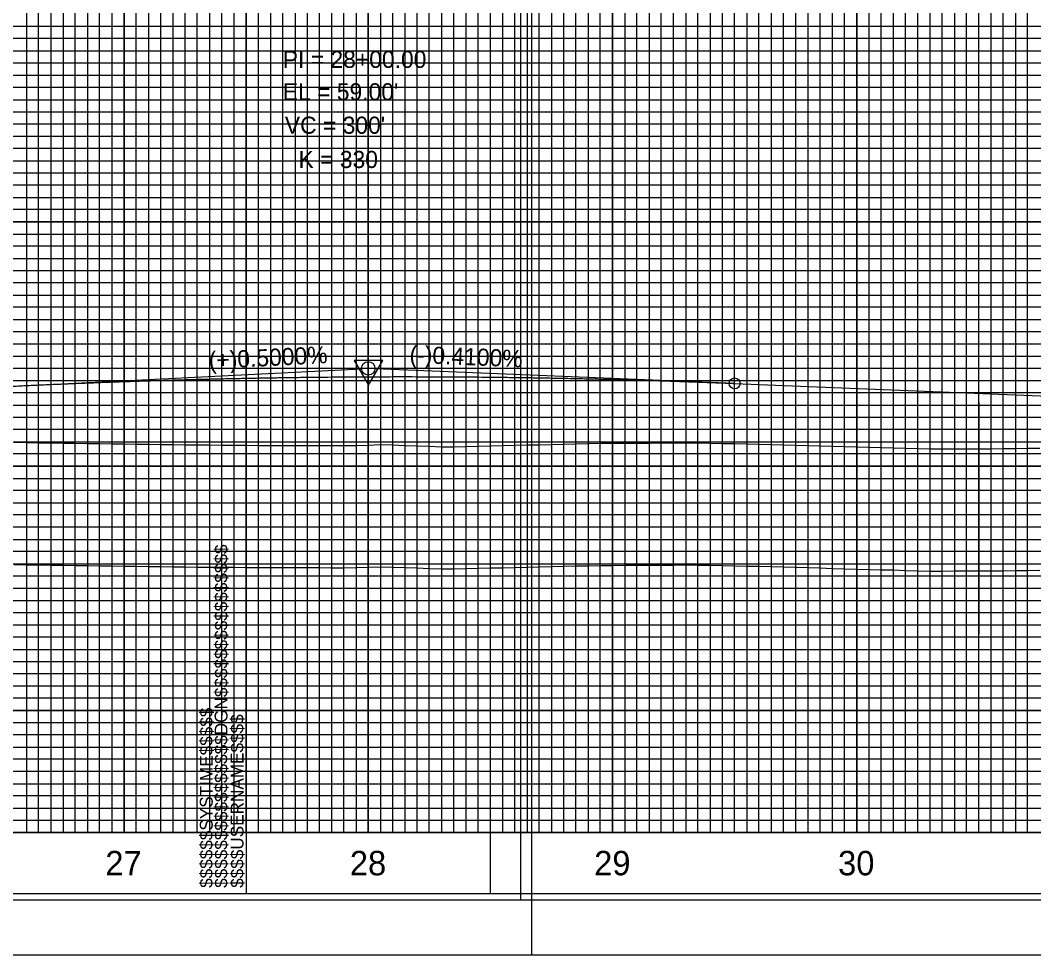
# Model space of a CAD drawing. Extents: x 2345490 to 2445302, y 465165 to 573888.
# Drawn here: x 2413552.8 to 2413967.8, y 549214.2 to 549596.7 of the extents above; entities that cross this region are included whole.
import ezdxf

# ---------------------------------------------------------------- set-up
doc = ezdxf.new("R2010")
doc.units = 0
for name, color, linetype in [('Old_Level_1', 7, 'Continuous'), ('Old_Level_18', 7, 'Continuous'), ('Old_Level_2', 7, 'Continuous'), ('Old_Level_40', 7, 'Continuous'), ('Old_Level_41', 7, 'Continuous'), ('Old_Level_42', 7, 'Continuous'), ('Old_Level_43', 7, 'Continuous'), ('Old_Level_50', 7, 'Continuous'), ('Old_Level_51', 7, 'Continuous'), ('Old_Level_57', 7, 'Continuous'), ('Old_Level_63', 7, 'Continuous')]:
    doc.layers.add(name, color=color, linetype=linetype)

msp = doc.modelspace()

# ---------------------------------------------------------------- linework, layer by layer
at = {"layer": 'Old_Level_1'}
for points in [[(2413550.325, 549373.94475), (2413555.325, 549373.8345), (2413560.325, 549373.761), (2413565.325, 549373.6875), (2413570.325, 549373.6145), (2413575.325, 549373.542), (2413580.325, 549373.4695), (2413585.325, 549373.40575), (2413590.325, 549373.34525), (2413595.325, 549373.285), (2413600.325, 549373.223), (2413605.325, 549373.1415), (2413610.325, 549373.06025), (2413615.325, 549372.99675), (2413620.325, 549372.938), (2413625.325, 549372.87925), (2413630.325, 549372.821), (2413635.325, 549372.785), (2413640.325, 549372.8065), (2413645.325, 549372.72625), (2413650.325, 549372.6755), (2413655.325, 549372.627), (2413660.325, 549372.62175), (2413665.325, 549372.61675), (2413670.325, 549372.612), (2413675.325, 549372.60775), (2413680.325, 549372.60375), (2413685.325, 549372.6), (2413690.325, 549372.64125), (2413695.325, 549372.81325), (2413700.325, 549372.98575), (2413705.325, 549372.8585), (2413710.325, 549372.67675), (2413715.325, 549372.49575), (2413720.325, 549372.31525), (2413725.325, 549372.13525), (2413730.325, 549372.1155), (2413735.325, 549372.25675), (2413740.325, 549372.3705), (2413745.325, 549372.484), (2413750.325, 549372.59725), (2413755.325, 549372.71025), (2413760.325, 549372.82275), (2413765.325, 549372.95175), (2413770.325, 549373.0855), (2413775.325, 549373.21875), (2413780.325, 549373.32725), (2413785.325, 549373.42325), (2413790.325, 549373.51875), (2413795.325, 549373.56125), (2413800.325, 549373.582), (2413805.325, 549373.6025), (2413810.325, 549373.623), (2413815.325, 549373.64325), (2413820.325, 549373.6635), (2413825.325, 549373.75075), (2413830.325, 549373.6565), (2413835.325, 549373.56225), (2413840.325, 549373.468), (2413845.325, 549373.374), (2413850.325, 549373.27975), (2413855.325, 549373.1735), (2413860.325, 549373.058), (2413865.325, 549372.93575), (2413870.325, 549372.78275), (2413875.325, 549372.63), (2413880.325, 549372.477), (2413885.325, 549372.324), (2413890.325, 549372.17125), (2413895.325, 549372.02275)], [(2413895.325, 549372.02275), (2413900.325, 549371.9035), (2413905.325, 549371.78425), (2413910.325, 549371.6545), (2413915.325, 549371.513), (2413920.325, 549371.37125), (2413925.325, 549371.2355), (2413930.325, 549371.24025), (2413935.325, 549371.24475), (2413940.325, 549371.2495), (2413945.325, 549371.26525), (2413950.325, 549371.302), (2413955.325, 549371.36025), (2413960.325, 549371.42675), (2413965.325, 549371.49325), (2413970.325, 549371.55975)]]:
    msp.add_lwpolyline(points, dxfattribs=at)
at = {"layer": 'Old_Level_18'}
msp.add_line((2413645.325, 549239.1715), (2413645.325, 549239.1715), dxfattribs=at)
msp.add_line((2413645.325, 549239.1715), (2413645.325, 549239.1715), dxfattribs=at)
for points in [[(2413745.325, 550289.1715), (2412245.325, 550289.1715), (2412245.325, 549239.1715), (2413745.325, 549239.1715)], [(2415145.325, 550289.1715), (2413645.325, 550289.1715), (2413645.325, 549239.1715), (2415145.325, 549239.1715)]]:
    msp.add_lwpolyline(points, close=True, dxfattribs=at)
at = {"layer": 'Old_Level_2'}
for p, q in [((2413545.325, 549446.6715), (2413692.5785, 549454.034)), ((2413845.325, 549448.0215), (2413698.07275, 549454.05875)), ((2413845.325, 549448.0215), (2414045.325, 549439.8215))]:
    msp.add_line(p, q, dxfattribs=at)
msp.add_lwpolyline([(2413701.25075, 549457.456), (2413689.50825, 549457.4415), (2413695.39175, 549447.32325)], close=True, dxfattribs=at)
for centre, radius in [((2413695.325, 549454.1715), 2.75), ((2413695.325, 549454.1715), 2.75), ((2413845.325, 549448.0215), 2.25)]:
    msp.add_circle(centre, radius, dxfattribs=at)
msp.add_spline([(2413545.325, 549446.6715), (2413551.325, 549446.966), (2413557.325, 549447.2495), (2413563.325, 549447.52225), (2413569.325, 549447.784), (2413575.325, 549448.035), (2413581.325, 549448.27475), (2413587.325, 549448.50375), (2413593.325, 549448.722), (2413599.325, 549448.929), (2413605.325, 549449.1255), (2413611.325, 549449.31075), (2413617.325, 549449.48525), (2413623.325, 549449.64875), (2413629.325, 549449.80125), (2413635.325, 549449.943), (2413641.325, 549450.0735), (2413647.325, 549450.1935), (2413653.325, 549450.30225), (2413659.325, 549450.40025), (2413665.325, 549450.4875), (2413671.325, 549450.5635), (2413677.325, 549450.62875), (2413683.325, 549450.683), (2413689.325, 549450.7265), (2413695.325, 549450.759), (2413701.325, 549450.7805), (2413707.325, 549450.791), (2413713.325, 549450.79075), (2413719.325, 549450.7795), (2413725.325, 549450.7575), (2413731.325, 549450.72425), (2413737.325, 549450.68025), (2413743.325, 549450.6255), (2413749.325, 549450.5595), (2413755.325, 549450.483), (2413761.325, 549450.39525), (2413767.325, 549450.29675), (2413773.325, 549450.18725), (2413779.325, 549450.06675), (2413785.325, 549449.9355), (2413791.325, 549449.793), (2413797.325, 549449.64), (2413803.325, 549449.47575), (2413809.325, 549449.30075), (2413815.325, 549449.115), (2413821.325, 549448.918), (2413827.325, 549448.71025), (2413833.325, 549448.4915), (2413839.325, 549448.262), (2413845.325, 549448.0215)], degree=3, dxfattribs=at)
at = {"layer": 'Old_Level_40'}
msp.add_line((2413645.325, 549239.1715), (2413645.325, 549239.1715), dxfattribs=at)
msp.add_line((2413645.325, 549239.1715), (2413645.325, 549239.1715), dxfattribs=at)
msp.add_line((2413645.325, 549239.1715), (2413645.325, 549239.1715), dxfattribs=at)
msp.add_line((2413645.325, 549239.1715), (2413645.325, 549239.1715), dxfattribs=at)
at = {"layer": 'Old_Level_41'}
for p, q in [((2413745.325, 549264.1715), (2412245.325, 549264.1715)), ((2415145.325, 549264.1715), (2413645.325, 549264.1715))]:
    msp.add_line(p, q, dxfattribs=at)
for points in [[(2413695.325, 550289.1715), (2413695.325, 549264.1715), (2413745.325, 549264.1715), (2413745.325, 550289.1715)], [(2413720.325, 549264.1715), (2413720.325, 550289.1715)], [(2413770.325, 550289.1715), (2413770.325, 549264.1715), (2413820.325, 549264.1715), (2413820.325, 550289.1715)], [(2413795.325, 550289.1715), (2413795.325, 549264.1715), (2413845.325, 549264.1715), (2413845.325, 550289.1715)], [(2413870.325, 550289.1715), (2413870.325, 549264.1715), (2413920.325, 549264.1715), (2413920.325, 550289.1715)], [(2413895.325, 550289.1715), (2413895.325, 549264.1715), (2413945.325, 549264.1715), (2413945.325, 550289.1715)], [(2413570.325, 550151.6215), (2413570.325, 549264.1715), (2413620.325, 549264.1715), (2413620.325, 550151.6215)], [(2413670.325, 550151.6215), (2413670.325, 549264.1715)], [(2413745.325, 549589.1715), (2412245.325, 549589.1715), (2412245.325, 549539.1715), (2413745.325, 549539.1715)], [(2415145.325, 549589.1715), (2413645.325, 549589.1715), (2413645.325, 549539.1715), (2415145.325, 549539.1715)], [(2413745.325, 549514.1715), (2412245.325, 549514.1715), (2412245.325, 549564.1715), (2413745.325, 549564.1715)], [(2415145.325, 549514.1715), (2413645.325, 549514.1715), (2413645.325, 549564.1715), (2415145.325, 549564.1715)], [(2413745.325, 549489.1715), (2412245.325, 549489.1715), (2412245.325, 549439.1715), (2413745.325, 549439.1715)], [(2415145.325, 549489.1715), (2413645.325, 549489.1715), (2413645.325, 549439.1715), (2415145.325, 549439.1715)], [(2413745.325, 549389.1715), (2412245.325, 549389.1715), (2412245.325, 549339.1715), (2413745.325, 549339.1715)], [(2415145.325, 549389.1715), (2413645.325, 549389.1715), (2413645.325, 549339.1715), (2415145.325, 549339.1715)], [(2413745.325, 549314.1715), (2412245.325, 549314.1715), (2412245.325, 549364.1715), (2413745.325, 549364.1715)], [(2415145.325, 549314.1715), (2413645.325, 549314.1715), (2413645.325, 549364.1715), (2415145.325, 549364.1715)], [(2413745.325, 549289.1715), (2412245.325, 549289.1715)], [(2415145.325, 549289.1715), (2413645.325, 549289.1715)], [(2413682.825, 549239.1715), (2413682.825, 549239.1715)]]:
    msp.add_lwpolyline(points, dxfattribs=at)
at = {"layer": 'Old_Level_42'}
for points in [[(2413595.325, 550151.6215), (2413595.325, 549264.1715), (2413645.325, 549264.1715), (2413645.325, 550151.6215)], [(2413695.325, 550151.6215), (2413695.325, 549264.1715), (2413745.325, 549264.1715)], [(2413745.325, 549414.1715), (2412245.325, 549414.1715), (2412245.325, 549464.1715), (2413745.325, 549464.1715)], [(2415145.325, 549414.1715), (2413645.325, 549414.1715), (2413645.325, 549464.1715), (2415145.325, 549464.1715)]]:
    msp.add_lwpolyline(points, dxfattribs=at)
at = {"layer": 'Old_Level_43'}
for points in [[(2413700.325, 550289.1715), (2413700.325, 549264.1715), (2413705.325, 549264.1715), (2413705.325, 550289.1715)], [(2413710.325, 550289.1715), (2413710.325, 549264.1715), (2413715.325, 549264.1715), (2413715.325, 550289.1715)], [(2413725.325, 550289.1715), (2413725.325, 549264.1715), (2413730.325, 549264.1715), (2413730.325, 550289.1715)], [(2413735.325, 550289.1715), (2413735.325, 549264.1715), (2413740.325, 549264.1715), (2413740.325, 550289.1715)], [(2413750.325, 550289.1715), (2413750.325, 549264.1715), (2413755.325, 549264.1715), (2413755.325, 550289.1715)], [(2413760.325, 550289.1715), (2413760.325, 549264.1715), (2413765.325, 549264.1715), (2413765.325, 550289.1715)], [(2413775.325, 550289.1715), (2413775.325, 549264.1715), (2413780.325, 549264.1715), (2413780.325, 550289.1715)], [(2413785.325, 550289.1715), (2413785.325, 549264.1715), (2413790.325, 549264.1715), (2413790.325, 550289.1715)], [(2413800.325, 550289.1715), (2413800.325, 549264.1715), (2413805.325, 549264.1715), (2413805.325, 550289.1715)], [(2413810.325, 550289.1715), (2413810.325, 549264.1715), (2413815.325, 549264.1715), (2413815.325, 550289.1715)], [(2413825.325, 550289.1715), (2413825.325, 549264.1715), (2413830.325, 549264.1715), (2413830.325, 550289.1715)], [(2413835.325, 550289.1715), (2413835.325, 549264.1715), (2413840.325, 549264.1715), (2413840.325, 550289.1715)], [(2413850.325, 550289.1715), (2413850.325, 549264.1715), (2413855.325, 549264.1715), (2413855.325, 550289.1715)], [(2413860.325, 549264.1715), (2413865.325, 549264.1715), (2413865.325, 550289.1715)], [(2413860.325, 550289.1715), (2413860.325, 549264.1715)], [(2413875.325, 550289.1715), (2413875.325, 549264.1715), (2413880.325, 549264.1715), (2413880.325, 550289.1715)], [(2413885.325, 550289.1715), (2413885.325, 549264.1715), (2413890.325, 549264.1715), (2413890.325, 550289.1715)], [(2413900.325, 550289.1715), (2413900.325, 549264.1715), (2413905.325, 549264.1715), (2413905.325, 550289.1715)], [(2413910.325, 550289.1715), (2413910.325, 549264.1715), (2413915.325, 549264.1715), (2413915.325, 550289.1715)], [(2413925.325, 550289.1715), (2413925.325, 549264.1715), (2413930.325, 549264.1715), (2413930.325, 550289.1715)], [(2413935.325, 550289.1715), (2413935.325, 549264.1715), (2413940.325, 549264.1715), (2413940.325, 550289.1715)], [(2413950.325, 550289.1715), (2413950.325, 549264.1715), (2413955.325, 549264.1715), (2413955.325, 550289.1715)], [(2413960.325, 550289.1715), (2413960.325, 549264.1715), (2413965.325, 549264.1715), (2413965.325, 550289.1715)], [(2413555.325, 550151.6215), (2413555.325, 549264.1715), (2413560.325, 549264.1715), (2413560.325, 550151.6215)], [(2413565.325, 550151.6215), (2413565.325, 549264.1715), (2413575.325, 549264.1715), (2413575.325, 550151.6215)], [(2413580.325, 550151.6215), (2413580.325, 549264.1715), (2413585.325, 549264.1715), (2413585.325, 550151.6215)], [(2413590.325, 550151.6215), (2413590.325, 549264.1715), (2413600.325, 549264.1715), (2413600.325, 550151.6215)], [(2413605.325, 550151.6215), (2413605.325, 549264.1715), (2413610.325, 549264.1715), (2413610.325, 550151.6215)], [(2413615.325, 550151.6215), (2413615.325, 549264.1715), (2413625.325, 549264.1715), (2413625.325, 550151.6215)], [(2413630.325, 550151.6215), (2413630.325, 549264.1715)], [(2413630.325, 549264.1715), (2413635.325, 549264.1715), (2413635.325, 550151.6215)], [(2413640.325, 550151.6215), (2413640.325, 549264.1715), (2413650.325, 549264.1715), (2413650.325, 550151.6215)], [(2413655.325, 550151.6215), (2413655.325, 549264.1715), (2413660.325, 549264.1715), (2413660.325, 550151.6215)], [(2413665.325, 550151.6215), (2413665.325, 549264.1715), (2413675.325, 549264.1715), (2413675.325, 550151.6215)], [(2413680.325, 550151.6215), (2413680.325, 549264.1715), (2413685.325, 549264.1715), (2413685.325, 550151.6215)], [(2413690.325, 550151.6215), (2413690.325, 549264.1715), (2413700.325, 549264.1715)], [(2413695.325, 549594.1715), (2412295.325, 549594.1715), (2412295.325, 549584.1715), (2413695.325, 549584.1715)], [(2415095.325, 549594.1715), (2413695.325, 549594.1715), (2413695.325, 549584.1715), (2415095.325, 549584.1715)], [(2413695.325, 549579.1715), (2412295.325, 549579.1715), (2412295.325, 549574.1715), (2413695.325, 549574.1715)], [(2415095.325, 549579.1715), (2413695.325, 549579.1715), (2413695.325, 549574.1715), (2415095.325, 549574.1715)], [(2413695.325, 549569.1715), (2412295.325, 549569.1715), (2412295.325, 549559.1715), (2413695.325, 549559.1715)], [(2415095.325, 549569.1715), (2413695.325, 549569.1715), (2413695.325, 549559.1715), (2415095.325, 549559.1715)], [(2413695.325, 549554.1715), (2412295.325, 549554.1715), (2412295.325, 549549.1715), (2413695.325, 549549.1715)], [(2415095.325, 549554.1715), (2413695.325, 549554.1715), (2413695.325, 549549.1715), (2415095.325, 549549.1715)], [(2413695.325, 549544.1715), (2412295.325, 549544.1715), (2412295.325, 549534.1715), (2413695.325, 549534.1715)], [(2415095.325, 549544.1715), (2413695.325, 549544.1715), (2413695.325, 549534.1715), (2415095.325, 549534.1715)], [(2413695.325, 549529.1715), (2412295.325, 549529.1715), (2412295.325, 549524.1715), (2413695.325, 549524.1715)], [(2415095.325, 549529.1715), (2413695.325, 549529.1715), (2413695.325, 549524.1715), (2415095.325, 549524.1715)], [(2413695.325, 549519.1715), (2412295.325, 549519.1715), (2412295.325, 549509.1715), (2413695.325, 549509.1715)], [(2415095.325, 549519.1715), (2413695.325, 549519.1715), (2413695.325, 549509.1715), (2415095.325, 549509.1715)], [(2413695.325, 549504.1715), (2412295.325, 549504.1715), (2412295.325, 549499.1715), (2413695.325, 549499.1715)], [(2415095.325, 549504.1715), (2413695.325, 549504.1715), (2413695.325, 549499.1715), (2415095.325, 549499.1715)], [(2413695.325, 549494.1715), (2412295.325, 549494.1715), (2412295.325, 549484.1715), (2413695.325, 549484.1715)], [(2415095.325, 549494.1715), (2413695.325, 549494.1715), (2413695.325, 549484.1715), (2415095.325, 549484.1715)], [(2413695.325, 549479.1715), (2412295.325, 549479.1715), (2412295.325, 549474.1715), (2413695.325, 549474.1715)], [(2415095.325, 549479.1715), (2413695.325, 549479.1715), (2413695.325, 549474.1715), (2415095.325, 549474.1715)], [(2413695.325, 549469.1715), (2412295.325, 549469.1715)], [(2415095.325, 549469.1715), (2413695.325, 549469.1715)], [(2412295.325, 549459.1715), (2413695.325, 549459.1715)], [(2413695.325, 549459.1715), (2415095.325, 549459.1715)], [(2413695.325, 549454.1715), (2412295.325, 549454.1715), (2412295.325, 549449.1715), (2413695.325, 549449.1715)], [(2415095.325, 549454.1715), (2413695.325, 549454.1715), (2413695.325, 549449.1715), (2415095.325, 549449.1715)], [(2413695.325, 549444.1715), (2412295.325, 549444.1715)], [(2415095.325, 549444.1715), (2413695.325, 549444.1715)], [(2412295.325, 549434.1715), (2413695.325, 549434.1715)], [(2413695.325, 549434.1715), (2415095.325, 549434.1715)], [(2413695.325, 549429.1715), (2412295.325, 549429.1715), (2412295.325, 549424.1715), (2413695.325, 549424.1715)], [(2415095.325, 549429.1715), (2413695.325, 549429.1715), (2413695.325, 549424.1715), (2415095.325, 549424.1715)], [(2413695.325, 549419.1715), (2412295.325, 549419.1715), (2412295.325, 549409.1715), (2413695.325, 549409.1715)], [(2415095.325, 549419.1715), (2413695.325, 549419.1715), (2413695.325, 549409.1715), (2415095.325, 549409.1715)], [(2413695.325, 549404.1715), (2412295.325, 549404.1715), (2412295.325, 549399.1715), (2413695.325, 549399.1715)], [(2415095.325, 549404.1715), (2413695.325, 549404.1715), (2413695.325, 549399.1715), (2415095.325, 549399.1715)], [(2413695.325, 549394.1715), (2412295.325, 549394.1715), (2412295.325, 549384.1715), (2413695.325, 549384.1715)], [(2415095.325, 549394.1715), (2413695.325, 549394.1715), (2413695.325, 549384.1715), (2415095.325, 549384.1715)], [(2413695.325, 549379.1715), (2412295.325, 549379.1715), (2412295.325, 549374.1715), (2413695.325, 549374.1715)], [(2415095.325, 549379.1715), (2413695.325, 549379.1715), (2413695.325, 549374.1715), (2415095.325, 549374.1715)], [(2413695.325, 549369.1715), (2412295.325, 549369.1715), (2412295.325, 549359.1715), (2413695.325, 549359.1715)], [(2415095.325, 549369.1715), (2413695.325, 549369.1715), (2413695.325, 549359.1715), (2415095.325, 549359.1715)], [(2413695.325, 549354.1715), (2412295.325, 549354.1715), (2412295.325, 549349.1715), (2413695.325, 549349.1715)], [(2415095.325, 549354.1715), (2413695.325, 549354.1715), (2413695.325, 549349.1715), (2415095.325, 549349.1715)], [(2413695.325, 549344.1715), (2412295.325, 549344.1715), (2412295.325, 549334.1715), (2413695.325, 549334.1715)], [(2415095.325, 549344.1715), (2413695.325, 549344.1715), (2413695.325, 549334.1715), (2415095.325, 549334.1715)], [(2413695.325, 549329.1715), (2412295.325, 549329.1715), (2412295.325, 549324.1715), (2413695.325, 549324.1715)], [(2415095.325, 549329.1715), (2413695.325, 549329.1715), (2413695.325, 549324.1715), (2415095.325, 549324.1715)], [(2413695.325, 549319.1715), (2412295.325, 549319.1715), (2412295.325, 549309.1715), (2413695.325, 549309.1715)], [(2415095.325, 549319.1715), (2413695.325, 549319.1715), (2413695.325, 549309.1715), (2415095.325, 549309.1715)], [(2413695.325, 549304.1715), (2412295.325, 549304.1715), (2412295.325, 549299.1715), (2413695.325, 549299.1715)], [(2415095.325, 549304.1715), (2413695.325, 549304.1715), (2413695.325, 549299.1715), (2415095.325, 549299.1715)], [(2413695.325, 549294.1715), (2412295.325, 549294.1715), (2412295.325, 549284.1715), (2413695.325, 549284.1715)], [(2415095.325, 549294.1715), (2413695.325, 549294.1715), (2413695.325, 549284.1715), (2415095.325, 549284.1715)], [(2413695.325, 549279.1715), (2412295.325, 549279.1715), (2412295.325, 549274.1715), (2413695.325, 549274.1715)], [(2415095.325, 549279.1715), (2413695.325, 549279.1715), (2413695.325, 549274.1715), (2415095.325, 549274.1715)], [(2413695.325, 549269.1715), (2412295.325, 549269.1715)], [(2415095.325, 549269.1715), (2413695.325, 549269.1715)]]:
    msp.add_lwpolyline(points, dxfattribs=at)
at = {"layer": 'Old_Level_50'}
for points in [[(2413757.825, 550291.7215), (2412091.325, 550291.7215), (2412091.325, 549236.6215), (2413757.825, 549236.6215)], [(2415157.825, 550291.7215), (2413491.325, 550291.7215), (2413491.325, 549236.6215), (2415157.825, 549236.6215)]]:
    msp.add_lwpolyline(points, close=True, dxfattribs=at)
at = {"layer": 'Old_Level_51'}
for points in [[(2413762.325, 550314.1715), (2412078.325, 550314.1715), (2412078.325, 549214.1715), (2413762.325, 549214.1715)], [(2415162.325, 550314.1715), (2413478.325, 550314.1715), (2413478.325, 549214.1715), (2415162.325, 549214.1715)]]:
    msp.add_lwpolyline(points, close=True, dxfattribs=at)
at = {"layer": 'Old_Level_57'}
for p, q in [((2413595.32475, 549264.27175), (2413595.32475, 549814.27175)), ((2413595.32475, 549264.17175), (2413595.32475, 549814.17175)), ((2413695.32475, 549264.27175), (2413695.32475, 549814.27175)), ((2413695.32475, 549264.17175), (2413695.32475, 549814.17175)), ((2413795.32475, 549264.27175), (2413795.32475, 549814.27175)), ((2413795.32475, 549264.17175), (2413795.32475, 549814.17175)), ((2413895.32475, 549264.27175), (2413895.32475, 549814.27175)), ((2413895.32475, 549264.17175), (2413895.32475, 549814.17175)), ((2410845.32525, 549564.17175), (2414495.32475, 549564.17175)), ((2410845.32525, 549514.17175), (2414495.32475, 549514.17175)), ((2410845.32525, 549464.17175), (2414495.32475, 549464.17175)), ((2410845.32525, 549414.17175), (2414495.32475, 549414.17175)), ((2410845.32525, 549364.17175), (2414495.32475, 549364.17175)), ((2410845.325, 549314.17175), (2414495.32475, 549314.17175)), ((2410845.32525, 549264.17175), (2414495.32475, 549264.17175))]:
    msp.add_line(p, q, dxfattribs=at)
at = {"layer": 'Old_Level_63'}
for p, q in [((2413895.325, 549455.8515), (2413895.325, 549570.28375)), ((2413945.325, 549455.1515), (2413945.325, 549570.28375)), ((2413895.325, 549440.6515), (2413895.325, 549345.366)), ((2413945.325, 549440.2315), (2413945.325, 549345.366)), ((2410895.325, 549264.1715), (2414450.7345, 549264.1715))]:
    msp.add_line(p, q, dxfattribs=at)
for points in [[(2413550.325, 549423.94475), (2413555.325, 549423.8345), (2413560.325, 549423.761), (2413565.325, 549423.6875), (2413570.325, 549423.6145), (2413575.325, 549423.542), (2413580.325, 549423.4695), (2413585.325, 549423.40575), (2413590.325, 549423.34525), (2413595.325, 549423.285), (2413600.325, 549423.223), (2413605.325, 549423.1415), (2413610.325, 549423.06025), (2413615.325, 549422.99675), (2413620.325, 549422.938), (2413625.325, 549422.87925), (2413630.325, 549422.821), (2413635.325, 549422.785), (2413640.325, 549422.8065), (2413645.325, 549422.72625), (2413650.325, 549422.6755), (2413655.325, 549422.627), (2413660.325, 549422.62175), (2413665.325, 549422.61675), (2413670.325, 549422.612), (2413675.325, 549422.60775), (2413680.325, 549422.60375), (2413685.325, 549422.6), (2413690.325, 549422.64125), (2413695.325, 549422.81325), (2413700.325, 549422.98575), (2413705.325, 549422.8585), (2413710.325, 549422.67675), (2413715.325, 549422.49575), (2413720.325, 549422.31525), (2413725.325, 549422.13525), (2413730.325, 549422.1155), (2413735.325, 549422.25675), (2413740.325, 549422.3705), (2413745.325, 549422.484), (2413750.325, 549422.59725), (2413755.325, 549422.71025), (2413760.325, 549422.82275), (2413765.325, 549422.95175), (2413770.325, 549423.0855), (2413775.325, 549423.21875), (2413780.325, 549423.32725), (2413785.325, 549423.42325), (2413790.325, 549423.51875), (2413795.325, 549423.56125), (2413800.325, 549423.582), (2413805.325, 549423.6025), (2413810.325, 549423.623), (2413815.325, 549423.64325), (2413820.325, 549423.6635), (2413825.325, 549423.75075), (2413830.325, 549423.6565), (2413835.325, 549423.56225), (2413840.325, 549423.468), (2413845.325, 549423.374), (2413850.325, 549423.27975), (2413855.325, 549423.1735), (2413860.325, 549423.058), (2413865.325, 549422.93575), (2413870.325, 549422.78275), (2413875.325, 549422.63), (2413880.325, 549422.477), (2413885.325, 549422.324), (2413890.325, 549422.17125), (2413895.325, 549422.02275)], [(2413895.325, 549422.02275), (2413900.325, 549421.9035), (2413905.325, 549421.78425), (2413910.325, 549421.6545), (2413915.325, 549421.513), (2413920.325, 549421.37125), (2413925.325, 549421.2355), (2413930.325, 549421.24025), (2413935.325, 549421.24475), (2413940.325, 549421.2495), (2413945.325, 549421.26525), (2413950.325, 549421.302), (2413955.325, 549421.36025), (2413960.325, 549421.42675), (2413965.325, 549421.49325), (2413970.325, 549421.55975)]]:
    msp.add_lwpolyline(points, dxfattribs=at)

# ---------------------------------------------------------------- texts
at = {"layer": 'Old_Level_1'}
for s, p in [('27', (2413587.6675, 549246.6715)), ('28', (2413687.79325, 549246.6715)), ('29', (2413787.8355, 549246.6715)), ('30', (2413887.7115, 549246.6715))]:
    msp.add_text(s, height=10.000001, dxfattribs=at).set_placement(p)
at = {"layer": 'Old_Level_2'}
for s, height, p in [('PI = 28+00.00', 7.0000005, (2413660.325, 549577.1715)), ("EL = 59.00'", 7.0000005, (2413660.325, 549563.89625)), ("VC = 300'", 7.000001, (2413661.1655, 549550.22875)), ('K = 330', 7.000001, (2413666.7655, 549536.20775))]:
    msp.add_text(s, height=height, dxfattribs=at).set_placement(p)
for s, rotation, p in [('(+)0.5000%', 2.8624056, (2413630.1815, 549453.91775)), ('(-)0.4100%', 357.6521889, (2413712.123, 549456.485))]:
    msp.add_text(s, height=7.000001, rotation=rotation, dxfattribs=at).set_placement(p)
at = {"layer": 'Old_Level_41'}
for s, p in [('$$$$$$$$$$$$$$$$DGN$$$$$$$$$$$$$$$$', (2413637.675, 549241.534)), ('$$$$$$SYSTIME$$$$$', (2413631.625, 549241.534)), ('$$$$USERNAME$$$$', (2413644.25, 549241.5465))]:
    msp.add_text(s, height=5.25, rotation=90, dxfattribs=at).set_placement(p)

doc.saveas('drawing.dxf')
